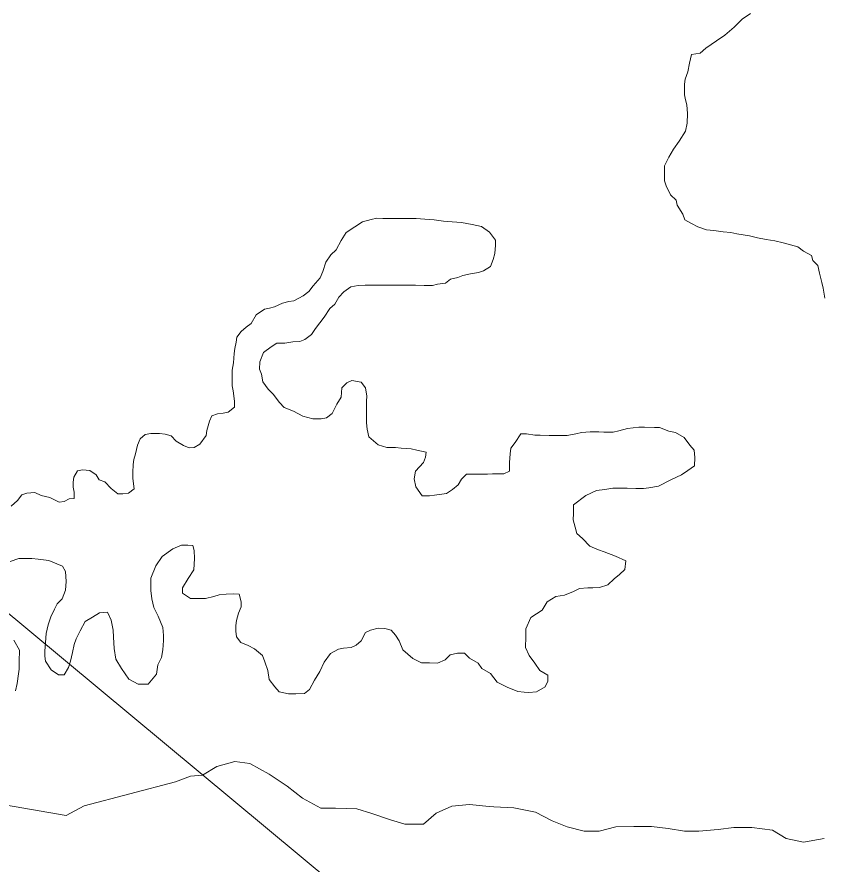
# Model space of a CAD drawing. Extents: x 553962 to 842807, y 8883888 to 9032388.
# Drawn here: x 804529.8 to 804853.6, y 9014916.1 to 9015255.9 of the extents above; entities that cross this region are included whole.
import ezdxf

# ---------------------------------------------------------------- set-up
doc = ezdxf.new("R2010")
doc.units = 0
doc.header["$LTSCALE"] = 20
for name, color, linetype, lineweight in [('23', 7, 'Continuous', 13), ('25', 7, 'Continuous', 13), ('8', 7, 'Continuous', 13)]:
    doc.layers.add(name, color=color, linetype=linetype, lineweight=lineweight)

msp = doc.modelspace()

# ---------------------------------------------------------------- linework, layer by layer
at = {"layer": '23'}
msp.add_lwpolyline([(804854, 9015143.13), (804853.28, 9015147.14), (804852.79, 9015149.4), (804851.82, 9015153.16), (804851.09, 9015156.17), (804849.11, 9015158.19), (804848.62, 9015160.19), (804845.39, 9015161.97), (804843.15, 9015163.74), (804840.15, 9015164.5), (804837.16, 9015165.28), (804833.91, 9015166.05), (804830.41, 9015166.57), (804826.92, 9015167.35), (804823.67, 9015168.12), (804818.68, 9015168.9), (804816.18, 9015169.42), (804813.18, 9015169.69), (804809.43, 9015170.22), (804806.43, 9015170.49), (804802.94, 9015171.76), (804800.45, 9015173.03), (804797.71, 9015174.55), (804796.98, 9015176.81), (804794.75, 9015180.33), (804794.27, 9015182.33), (804792.03, 9015184.6), (804790.31, 9015188.12), (804789.58, 9015190.13), (804789.6, 9015193.38), (804789.62, 9015196.13), (804791.4, 9015199.63), (804793.17, 9015202.87), (804795.45, 9015206.11), (804797.98, 9015210.1), (804798.76, 9015213.35), (804798.78, 9015217.1), (804798.56, 9015220.61), (804798.08, 9015222.62), (804797.59, 9015224.62), (804797.61, 9015226.62), (804797.62, 9015228.88), (804797.89, 9015230.88), (804798.91, 9015233.88), (804799.69, 9015237.38), (804800.47, 9015240.88), (804803.97, 9015241.35), (804806.24, 9015243.34), (804810.51, 9015246.32), (804813.78, 9015248.55), (804817.56, 9015251.78), (804820.83, 9015255.01), (804824.1, 9015257.24)], dxfattribs=at)
at = {"layer": '25'}
for points in [[(804854, 9015143.13), (804853.28, 9015147.14), (804852.79, 9015149.4), (804851.82, 9015153.16), (804851.09, 9015156.17), (804849.11, 9015158.19), (804848.62, 9015160.19), (804845.39, 9015161.97), (804843.15, 9015163.74), (804840.15, 9015164.5), (804837.16, 9015165.28), (804833.91, 9015166.05), (804830.41, 9015166.57), (804826.92, 9015167.35), (804823.67, 9015168.12), (804818.68, 9015168.9), (804816.18, 9015169.42), (804813.18, 9015169.69), (804809.43, 9015170.22), (804806.43, 9015170.49), (804802.94, 9015171.76), (804800.45, 9015173.03), (804797.71, 9015174.55), (804796.98, 9015176.81), (804794.75, 9015180.33), (804794.27, 9015182.33), (804792.03, 9015184.6), (804790.31, 9015188.12), (804789.58, 9015190.13), (804789.6, 9015193.38), (804789.62, 9015196.13), (804791.4, 9015199.63), (804793.17, 9015202.87), (804795.45, 9015206.11), (804797.98, 9015210.1), (804798.76, 9015213.35), (804798.78, 9015217.1), (804798.56, 9015220.61), (804798.08, 9015222.62), (804797.59, 9015224.62), (804797.61, 9015226.62), (804797.62, 9015228.88), (804797.89, 9015230.88), (804798.91, 9015233.88), (804799.69, 9015237.38), (804800.47, 9015240.88), (804803.97, 9015241.35), (804806.24, 9015243.34), (804810.51, 9015246.32), (804813.78, 9015248.55), (804817.56, 9015251.78), (804820.83, 9015255.01), (804824.1, 9015257.24)], [(804567.54, 9015066.67), (804570.27, 9015064.65), (804572.28, 9015064.63), (804574.53, 9015064.87), (804576.79, 9015066.61), (804576.56, 9015068.61), (804576.32, 9015070.87), (804576.34, 9015073.12), (804576.37, 9015076.37), (804576.63, 9015078.38), (804577.4, 9015080.62), (804578.18, 9015084.12), (804579.2, 9015086.62), (804581.21, 9015088.36), (804583.46, 9015088.84), (804586.96, 9015088.82), (804589.21, 9015088.56), (804591.71, 9015087.79), (804593.7, 9015085.77), (804596.68, 9015084), (804598.93, 9015082.98), (804600.93, 9015083.22), (804603.19, 9015084.46), (804605.72, 9015087.95), (804605.98, 9015089.95), (804607.01, 9015093.7), (804608.03, 9015095.94), (804610.29, 9015096.68), (804612.54, 9015096.91), (804614.54, 9015097.4), (804617.06, 9015099.39), (804617.08, 9015101.64), (804616.84, 9015103.9), (804616.61, 9015105.9), (804616.12, 9015107.91), (804616.14, 9015109.91), (804616.16, 9015112.16), (804616.17, 9015114.16), (804616.69, 9015117.16), (804616.97, 9015120.92), (804617.24, 9015122.92), (804617.76, 9015125.42), (804618.02, 9015127.42), (804619.79, 9015129.66), (804621.8, 9015131.4), (804623.82, 9015132.89), (804625.84, 9015136.38), (804629.11, 9015138.61), (804631.12, 9015139.1), (804633.12, 9015139.59), (804636.38, 9015141.07), (804638.89, 9015141.8), (804640.89, 9015142.04), (804644.66, 9015144.02), (804646.92, 9015145.76), (804648.69, 9015148), (804651.47, 9015151.23), (804652.49, 9015153.73), (804653.77, 9015157.48), (804655.79, 9015160.47), (804657.81, 9015162.46), (804659.84, 9015166.2), (804661.86, 9015169.44), (804665.38, 9015171.67), (804668.4, 9015173.65), (804671.9, 9015174.63), (804674.16, 9015175.12), (804676.66, 9015175.1), (804679.91, 9015175.08), (804683.91, 9015175.05), (804687.42, 9015175.03), (804689.92, 9015175.01), (804693.42, 9015174.74), (804697.16, 9015174.46), (804700.91, 9015173.94), (804704.41, 9015173.66), (804708.16, 9015173.39), (804712.41, 9015172.61), (804716.15, 9015171.84), (804719.39, 9015169.56), (804721.86, 9015166.29), (804721.85, 9015164.29), (804721.57, 9015161.03), (804720.8, 9015158.54), (804719.78, 9015155.79), (804717.02, 9015154.05), (804715.01, 9015153.32), (804711.76, 9015152.84), (804708.75, 9015152.11), (804706.74, 9015151.37), (804703.74, 9015150.64), (804701.72, 9015149.15), (804698.47, 9015148.67), (804696.46, 9015148.18), (804693.21, 9015148.2), (804689.71, 9015148.23), (804686.96, 9015148.24), (804683.71, 9015148.27), (804680.71, 9015148.29), (804678.71, 9015148.3), (804675.46, 9015148.32)], [(804675.46, 9015148.32), (804672.21, 9015148.34), (804669.46, 9015148.36), (804666.7, 9015148.13), (804663.7, 9015147.65), (804660.93, 9015145.66), (804658.91, 9015143.42), (804657.39, 9015140.68), (804655.38, 9015138.94), (804653.1, 9015135.45), (804649.56, 9015130.97), (804648.04, 9015128.47), (804645.28, 9015126.49), (804643.27, 9015125.75), (804640.52, 9015125.52), (804637.26, 9015125.04), (804634.01, 9015125.06), (804631.75, 9015123.57), (804628.73, 9015121.34), (804627.2, 9015117.6), (804627.18, 9015114.59), (804627.91, 9015112.58), (804628.39, 9015109.58), (804630.62, 9015106.56), (804632.6, 9015104.54), (804635.08, 9015101.27), (804637.07, 9015099.26), (804640.81, 9015097.73), (804644.54, 9015095.7), (804648.54, 9015094.67), (804651.79, 9015094.65), (804654.04, 9015095.14), (804656.31, 9015096.87), (804658.09, 9015100.62), (804659.86, 9015103.36), (804660.14, 9015107.11), (804662.15, 9015109.1), (804664.16, 9015110.09), (804667.91, 9015109.32), (804669.64, 9015107.05), (804670.12, 9015103.79), (804670.1, 9015101.79), (804670.08, 9015099.04), (804670.06, 9015096.03), (804670.03, 9015093.03), (804670.26, 9015090.52), (804670.99, 9015087.51), (804674.72, 9015084.24), (804678.21, 9015083.21), (804681.71, 9015083.19), (804683.96, 9015082.92), (804687.96, 9015082.64), (804690.21, 9015082.13), (804693.96, 9015081.35), (804693.69, 9015079.35), (804692.92, 9015077.1), (804689.64, 9015073.62), (804689.12, 9015070.62), (804689.85, 9015067.36), (804692.32, 9015063.84), (804695.32, 9015063.82), (804697.33, 9015064.06), (804702.08, 9015064.78), (804704.6, 9015066.26), (804706.86, 9015068.25), (804708.13, 9015070.5), (804710.15, 9015072.48), (804712.4, 9015072.47), (804715.4, 9015072.45), (804718.65, 9015072.43), (804720.65, 9015072.66), (804725.15, 9015072.64), (804727.41, 9015073.62), (804727.44, 9015077.13), (804727.72, 9015080.63), (804727.98, 9015082.88), (804729.75, 9015085.12), (804732.03, 9015088.61), (804734.28, 9015088.6), (804737.53, 9015088.08), (804739.78, 9015088.06), (804743.28, 9015088.04), (804746.28, 9015088.02), (804750.53, 9015087.99), (804754.04, 9015088.72), (804756.29, 9015089.2), (804759.8, 9015089.43), (804763.3, 9015089.41), (804765.3, 9015089.39), (804769.05, 9015089.37), (804771.3, 9015089.86), (804774.81, 9015090.83), (804779.32, 9015091.3), (804781.57, 9015091.29), (804785.57, 9015091.26), (804787.57, 9015091.25), (804791.31, 9015089.72), (804794.06, 9015089.2), (804797.55, 9015087.18), (804799.77, 9015084.16), (804801.51, 9015082.14)], [(804801.51, 9015082.14), (804801.74, 9015079.14), (804801.71, 9015075.88), (804798.95, 9015073.9), (804796.43, 9015072.16), (804792.16, 9015070.19), (804787.14, 9015067.72), (804783.39, 9015066.99), (804781.13, 9015066.76), (804778.13, 9015066.78), (804774.63, 9015066.8), (804771.38, 9015066.82), (804768.88, 9015066.84), (804765.62, 9015066.36), (804762.37, 9015065.88), (804758.1, 9015063.91), (804753.07, 9015060.18), (804753.04, 9015056.68), (804753.02, 9015054.18), (804753.75, 9015051.17), (804754.48, 9015048.66), (804756.72, 9015046.64), (804759.7, 9015043.62), (804763.19, 9015042.09), (804765.43, 9015041.32), (804769.92, 9015039.54), (804774.16, 9015037.76), (804773.63, 9015034.26), (804771.62, 9015032.27), (804769.35, 9015030.53), (804766.83, 9015028.05), (804763.57, 9015027.07), (804760.82, 9015026.84), (804758.82, 9015026.85), (804755.57, 9015026.62), (804753.06, 9015025.38), (804749.54, 9015023.91), (804746.04, 9015023.43), (804742.52, 9015021.2), (804740.49, 9015017.96), (804735.97, 9015014.98), (804733.93, 9015010.49), (804733.91, 9015007.24), (804733.88, 9015002.98), (804735.35, 9014999.72), (804737.58, 9014996.7), (804739.56, 9014993.68), (804742.8, 9014991.9), (804742.78, 9014989.4), (804741.76, 9014987.16), (804738.24, 9014985.18), (804735.24, 9014984.94), (804733.24, 9014984.96), (804730.74, 9014985.23), (804726.5, 9014987.01), (804722.52, 9014989.04), (804719.79, 9014992.56), (804716.31, 9014994.58), (804714.82, 9014996.6), (804711.33, 9014998.62), (804709.35, 9015000.64), (804706.6, 9015000.66), (804703.59, 9014999.93), (804701.58, 9014997.94), (804698.56, 9014996.7), (804695.31, 9014996.73), (804692.06, 9014996.75), (804688.57, 9014998.52), (804684.6, 9015002.05), (804683.12, 9015005.57), (804681.64, 9015007.83), (804679.91, 9015009.85), (804677.41, 9015010.61), (804674.66, 9015010.63), (804671.65, 9015009.9), (804669.64, 9015008.91), (804667.87, 9015005.67), (804665.86, 9015003.93), (804663.85, 9015002.94), (804660.84, 9015002.71), (804658.84, 9015002.22), (804655.57, 9015000.49), (804653.05, 9014997), (804651.27, 9014993.26), (804649.24, 9014989.77), (804647.21, 9014986.03), (804645.2, 9014984.54), (804641.7, 9014984.31), (804638.69, 9014984.33), (804634.95, 9014985.11), (804633.21, 9014987.12), (804630.98, 9014990.14), (804630.51, 9014993.65), (804629.29, 9014997.16), (804628.31, 9014999.67), (804625.08, 9015002.45), (804622.58, 9015003.72), (804619.59, 9015004.99), (804617.86, 9015007.25), (804617.63, 9015009.51), (804617.64, 9015011.76)], [(804527.47, 9015059.67), (804529.99, 9015061.91), (804531.75, 9015064.15), (804533.76, 9015064.89), (804537.01, 9015065.12), (804539.5, 9015063.85), (804543, 9015063.08), (804546.74, 9015061.3), (804548.74, 9015061.54), (804550.75, 9015062.52), (804552.75, 9015062.76), (804552.77, 9015065.26), (804552.29, 9015067.27), (804552.3, 9015069.27), (804552.57, 9015071.27), (804554.09, 9015073.77), (804556.09, 9015074.26), (804559.09, 9015073.98), (804561.58, 9015072.22), (804562.81, 9015070.2), (804565.06, 9015069.44), (804567.54, 9015066.67)], [(804617.64, 9015011.76), (804617.91, 9015013.76), (804618.68, 9015016.76), (804619.7, 9015019.26), (804619.72, 9015021.26), (804618.99, 9015024.27), (804616.74, 9015024.53), (804613.74, 9015024.3), (804610.98, 9015024.07), (804608.73, 9015023.34), (804605.47, 9015022.61), (804603.22, 9015022.62), (804599.47, 9015022.64), (804596.23, 9015024.67), (804596.25, 9015026.92), (804598.53, 9015030.66), (804600.8, 9015034.15), (804601.09, 9015038.66), (804600.86, 9015041.91), (804600.38, 9015043.92), (804598.38, 9015043.93), (804595.88, 9015043.95), (804592.36, 9015042.47), (804588.09, 9015039.49), (804585.56, 9015035.76), (804583.52, 9015030.76), (804583.48, 9015025.76), (804583.96, 9015022.5), (804584.68, 9015018.99), (804586.41, 9015015.47), (804588.37, 9015010.95), (804588.6, 9015007.7), (804588.58, 9015005.69), (804588.3, 9015001.94), (804587.78, 9014998.94), (804586.26, 9014995.94), (804585.73, 9014992.19), (804582.45, 9014988.21), (804580.45, 9014988.22), (804578.45, 9014988.24), (804574.71, 9014990.26), (804571.74, 9014994.54), (804569.52, 9014998.31), (804568.8, 9015002.57), (804568.59, 9015007.08), (804568.36, 9015009.83), (804567.64, 9015013.84), (804566.16, 9015017.11), (804562.91, 9015016.88), (804560.14, 9015015.14), (804557.13, 9015013.41), (804555.1, 9015009.67), (804553.57, 9015006.43), (804552.81, 9015004.18), (804552.03, 9015000.93), (804551.26, 9014997.43), (804550.48, 9014994.93), (804548.71, 9014991.94), (804546.46, 9014991.95), (804543.48, 9014993.98), (804541.25, 9014997.49), (804541.02, 9014999.5), (804541.03, 9015001.5), (804541.31, 9015005), (804541.58, 9015008.51), (804542.36, 9015012.01), (804543.39, 9015015.26), (804544.91, 9015018.25), (804545.93, 9015020.5), (804547.94, 9015022.48), (804549.22, 9015025.98), (804549.5, 9015029.48), (804549.28, 9015033.49), (804548.04, 9015035.5), (804545.8, 9015036.52), (804542.56, 9015037.79), (804538.31, 9015038.32), (804535.81, 9015038.59), (804532.81, 9015038.61), (804530.56, 9015038.62), (804527.05, 9015037.4)], [(804528.56, 9015005.84), (804530.78, 9015001.82), (804530.74, 9014997.31), (804530.72, 9014994.31), (804530.46, 9014992.31), (804529.93, 9014988.56), (804529.16, 9014985.56)], [(804479.84, 9014947.58), (804549.53, 9014935.48), (804556.72, 9014939.37), (804593.41, 9014949.04), (804599.45, 9014951.27), (804604.2, 9014951.75), (804609.98, 9014955.22), (804617.24, 9014957.18), (804623.24, 9014956.4)], [(804623.24, 9014956.4), (804630.97, 9014952.11), (804638.2, 9014947.32), (804644.43, 9014942.53), (804651.67, 9014938.49), (804657.67, 9014938.46), (804666.18, 9014938.16), (804672.17, 9014936.38), (804679.66, 9014933.84), (804685.41, 9014932.06), (804692.91, 9014932.02), (804697.94, 9014936.5), (804704.25, 9014939.3), (804711.43, 9014939.94), (804717.98, 9014939.3), (804721.11, 9014938.97), (804729.11, 9014938.68), (804737.86, 9014936.88), (804744.6, 9014933.34), (804750.59, 9014931.06), (804757.34, 9014929.27), (804763.34, 9014929.24), (804770.1, 9014930.96), (804777.36, 9014931.17), (804784.36, 9014931.13), (804791.11, 9014930.35), (804797.61, 9014929.31), (804803.36, 9014929.28), (804811.12, 9014929.99), (804817.38, 9014930.71), (804824.64, 9014930.67), (804832.88, 9014929.63), (804838.37, 9014926.35), (804845.37, 9014924.81), (804853.63, 9014926.27)]]:
    msp.add_lwpolyline(points, dxfattribs=at)
at = {"layer": '8'}
msp.add_lwpolyline([(805949.96, 9014683.49), (805075.1, 9014560.95), (803898.19, 9015538.22), (803022.21, 9015653.12), (801641.07, 9016894.94), (801019.92, 9016842.42), (800495.01, 9017157.53), (800005.09, 9016711.13), (799865.12, 9016868.68), (799658.86, 9016834.65), (799912.91, 9017234.09), (800045.16, 9018248.47), (800853.48, 9018666.68), (801389.4, 9019718.18), (802864.91, 9020198.66), (804512.59, 9022148.37), (804596.1, 9023011.85)], dxfattribs=at)

doc.saveas('drawing.dxf')
